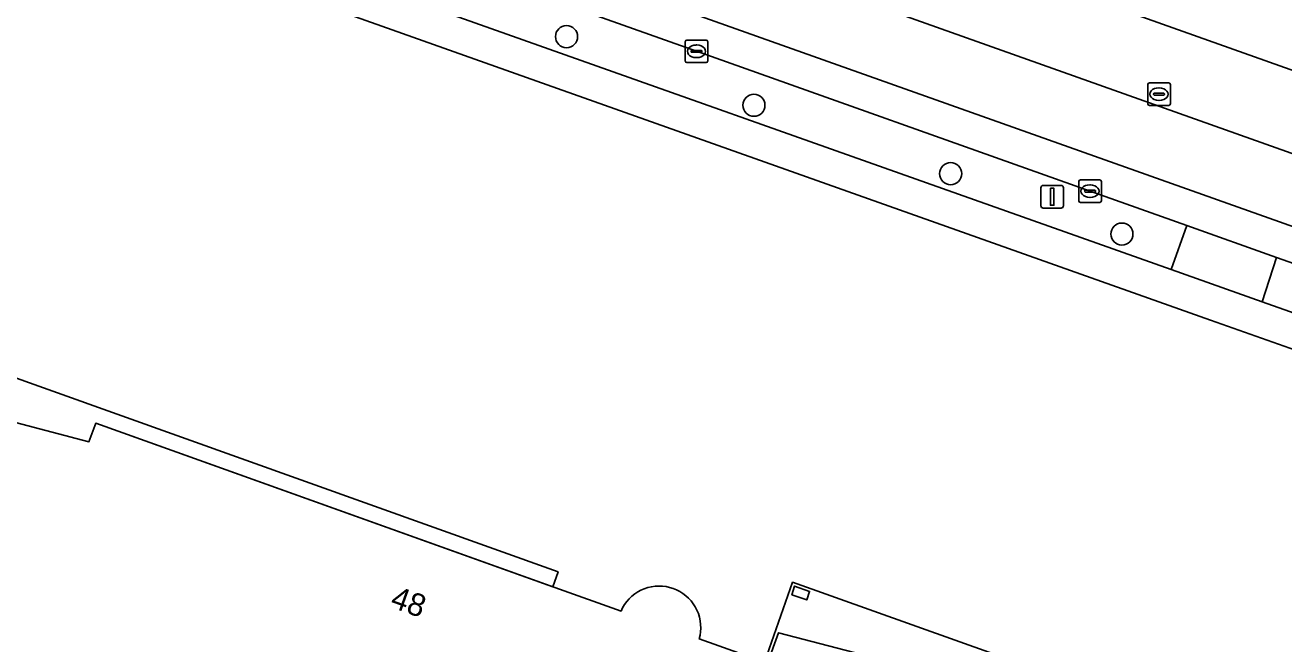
# Model space of a CAD drawing. Extents: x 155018 to 156648, y 383979 to 385733.
# Drawn here: x 155608.8 to 155664.5, y 385148 to 385175.4 of the extents above; entities that cross this region are included whole.
import ezdxf

# ---------------------------------------------------------------- set-up
doc = ezdxf.new("R2010")
doc.units = 0
for name, color, linetype in [('IMGEO_Berm_groen', 7, 'Continuous'), ('IMGEO_Boom', 7, 'Continuous'), ('IMGEO_Erf', 7, 'Continuous'), ('IMGEO_Kolk', 7, 'Continuous'), ('IMGEO_Lichtmast', 7, 'Continuous'), ('IMGEO_OVBaan_gesloten', 7, 'Continuous'), ('IMGEO_Pand', 7, 'Continuous'), ('IMGEO_Pand_nummerreeks', 7, 'Continuous'), ('IMGEO_Pand_overbouw', 7, 'Continuous'), ('IMGEO_Rijbaan_lokaal_gesloten', 7, 'Continuous'), ('IMGEO_Rijbaan_lokaal_open', 7, 'Continuous'), ('IMGEO_Rioolput', 7, 'Continuous'), ('IMGEO_Voetpad_open', 7, 'Continuous')]:
    doc.layers.add(name, color=color, linetype=linetype)

msp = doc.modelspace()

# ---------------------------------------------------------------- linework, layer by layer
at = {"layer": 'IMGEO_Berm_groen'}
for points in [[(155622.051, 385180.115), (155621.393, 385180.351), (155608.552, 385184.958), (155607.833, 385182.937), (155620.72, 385178.36), (155659.507, 385164.584), (155660.199, 385166.543), (155655.914, 385168.06), (155638.512, 385174.249)], [(155670.527, 385162.881), (155664.164, 385165.129), (155663.518, 385163.162), (155674.608, 385159.231), (155675.314, 385161.194)]]:
    msp.add_lwpolyline(points, close=True, dxfattribs=at)
at = {"layer": 'IMGEO_Boom'}
for centre in [(155632.764, 385174.898), (155641.05, 385171.862), (155649.75, 385168.833), (155657.321, 385166.158)]:
    msp.add_circle(centre, 0.489, dxfattribs=at)
at = {"layer": 'IMGEO_Erf'}
for points in [[(155694.342, 384956.978), (155694.915, 384958.585), (155709.077, 384998.076), (155709.767, 385000), (155717.522, 385021.627), (155721.797, 385033.581), (155723.78, 385039.191), (155749.439, 385111.623), (155754.279, 385125.284), (155751.396, 385130.416), (155717.596, 385142.395), (155670.014, 385159.249), (155661.245, 385162.355), (155620.236, 385176.93), (155602.298, 385183.305), (155601.269, 385183.671), (155551.448, 385201.401), (155546.604, 385198.733), (155542.42, 385187.249), (155529.708, 385151.464), (155526.702, 385143.011), (155526.061, 385141.208), (155524.297, 385136.458), (155523.434, 385136.779)], [(155603.798, 385159.032), (155611.644, 385156.964), (155611.949, 385157.788), (155632.25, 385150.519), (155635.175, 385149.475), (155635.246, 385149.621), (155635.33, 385149.761), (155635.426, 385149.892), (155635.533, 385150.015), (155635.651, 385150.127), (155635.778, 385150.229), (155635.913, 385150.319), (155636.056, 385150.396), (155636.205, 385150.461), (155636.36, 385150.512), (155636.518, 385150.55), (155636.679, 385150.573), (155636.841, 385150.582), (155637.004, 385150.577), (155637.166, 385150.557), (155637.325, 385150.523), (155637.48, 385150.475), (155637.631, 385150.414), (155637.775, 385150.339), (155637.913, 385150.252), (155638.042, 385150.153), (155638.162, 385150.044), (155638.272, 385149.923), (155638.371, 385149.794), (155638.458, 385149.657), (155638.532, 385149.512), (155638.593, 385149.361), (155638.641, 385149.206), (155638.675, 385149.047), (155638.695, 385148.885), (155638.7, 385148.723), (155638.691, 385148.56), (155638.668, 385148.399), (155638.63, 385148.241), (155641.652, 385147.163), (155642.139, 385148.511), (155656.815, 385144.691)]]:
    msp.add_lwpolyline(points, dxfattribs=at)
msp.add_lwpolyline([(155642.73, 385150.198), (155642.85, 385150.581), (155643.509, 385150.346), (155643.389, 385149.964)], close=True, dxfattribs=at)
at = {"layer": 'IMGEO_Kolk'}
for p, q in [((155638.011, 385173.822), (155638.011, 385174.674)), ((155638.086, 385174.748), (155638.938, 385174.748)), ((155638.27, 385174.242), (155638.27, 385174.254)), ((155638.313, 385174.291), (155638.711, 385174.291)), ((155638.499, 385174.528), (155638.524, 385174.528)), ((155638.754, 385174.254), (155638.754, 385174.242)), ((155639.012, 385174.674), (155639.012, 385173.822)), ((155638.938, 385173.748), (155638.086, 385173.748)), ((155638.708, 385174.205), (155638.31, 385174.205)), ((155638.522, 385173.968), (155638.497, 385173.968)), ((155655.413, 385167.633), (155655.413, 385168.485)), ((155655.488, 385168.559), (155656.34, 385168.559)), ((155655.715, 385168.102), (155656.113, 385168.102)), ((155655.901, 385168.339), (155655.926, 385168.339)), ((155656.414, 385168.485), (155656.414, 385167.633)), ((155656.34, 385167.559), (155655.488, 385167.559)), ((155655.672, 385168.053), (155655.672, 385168.065)), ((155656.11, 385168.016), (155655.712, 385168.016)), ((155655.924, 385167.779), (155655.899, 385167.779)), ((155656.156, 385168.065), (155656.156, 385168.053))]:
    msp.add_line(p, q, dxfattribs=at)
for points in [[(155638.011, 385173.822), (155638.011, 385174.674)], [(155638.086, 385174.748), (155638.938, 385174.748)], [(155639.012, 385174.674), (155639.012, 385173.822)], [(155638.938, 385173.748), (155638.086, 385173.748)], [(155655.413, 385167.633), (155655.413, 385168.485)], [(155655.488, 385168.559), (155656.34, 385168.559)], [(155656.414, 385168.485), (155656.414, 385167.633)], [(155656.34, 385167.559), (155655.488, 385167.559)]]:
    msp.add_lwpolyline(points, dxfattribs=at)
for centre, radius, start, end in [((155638.088, 385174.672), 0.0765, 91.552, 178.448), ((155638.088, 385174.672), 0.0765, 91.552, 178.448), ((155638.31, 385174.251), 0.0403, 85.8775, 175.7526), ((155638.307, 385174.241), 0.0366, 178.938, 274.7102), ((155638.711, 385174.248), 0.043, 264.8664, 352.4533), ((155638.715, 385174.253), 0.0386, 1.7309, 96.639), ((155638.936, 385174.672), 0.0765, 1.552, 88.448), ((155638.936, 385174.672), 0.0765, 1.552, 88.448), ((155638.088, 385173.824), 0.0765, 181.552, 268.448), ((155638.088, 385173.824), 0.0765, 181.552, 268.448), ((155638.936, 385173.824), 0.0765, 271.552, 358.448), ((155638.936, 385173.824), 0.0765, 271.552, 358.448), ((155655.49, 385168.483), 0.0765, 91.552, 178.448), ((155655.49, 385168.483), 0.0765, 91.552, 178.448), ((155655.712, 385168.062), 0.0403, 85.8775, 175.7526), ((155656.117, 385168.064), 0.0386, 1.7309, 96.639), ((155656.338, 385168.483), 0.0765, 1.552, 88.448), ((155656.338, 385168.483), 0.0765, 1.552, 88.448), ((155655.49, 385167.635), 0.0765, 181.552, 268.448), ((155655.49, 385167.635), 0.0765, 181.552, 268.448), ((155655.709, 385168.052), 0.0366, 178.938, 274.7102), ((155656.113, 385168.059), 0.043, 264.8664, 352.4533), ((155656.338, 385167.635), 0.0765, 271.552, 358.448), ((155656.338, 385167.635), 0.0765, 271.552, 358.448)]:
    msp.add_arc(centre, radius, start, end, dxfattribs=at)
for centre, major_axis, ratio, start_param, end_param in [((155638.498, 385174.248), (-0.387, 0.002), 0.722429, 4.712389, 7.853982), ((155638.523, 385174.248), (-0.39, 0.002), 0.717154, 1.570796, 4.712389), ((155655.9, 385168.059), (-0.387, 0.002), 0.722429, 4.712389, 7.853982), ((155655.925, 385168.059), (-0.39, 0.002), 0.717154, 1.570796, 4.712389)]:
    msp.add_ellipse(centre, major_axis=major_axis, ratio=ratio, start_param=start_param, end_param=end_param, dxfattribs=at)
at = {"layer": 'IMGEO_Lichtmast'}
for p, q in [((155653.744, 385167.412), (155653.744, 385168.212)), ((155653.744, 385168.212), (155653.744, 385167.412)), ((155653.844, 385168.312), (155654.634, 385168.312)), ((155654.634, 385168.312), (155653.844, 385168.312)), ((155654.734, 385168.212), (155654.734, 385167.412)), ((155654.734, 385167.412), (155654.734, 385168.212)), ((155654.634, 385167.312), (155653.844, 385167.312)), ((155653.844, 385167.312), (155654.634, 385167.312))]:
    msp.add_line(p, q, dxfattribs=at)
msp.add_lwpolyline([(155654.164, 385168.187), (155654.314, 385168.187), (155654.314, 385167.437), (155654.164, 385167.437), (155654.164, 385168.187)], dxfattribs=at)
for centre, start, end in [((155653.844, 385168.212), 90, 180), ((155653.844, 385168.212), 90, 180), ((155654.634, 385168.212), 0, 90), ((155654.634, 385168.212), 360, 90), ((155653.844, 385167.412), 180, 270), ((155653.844, 385167.412), 180, 270), ((155654.634, 385167.412), 270, 0), ((155654.634, 385167.412), 270, 0)]:
    msp.add_arc(centre, 0.1, start, end, dxfattribs=at)
at = {"layer": 'IMGEO_OVBaan_gesloten'}
msp.add_lwpolyline([(155744.054, 385145.242), (155731.549, 385149.692), (155687.304, 385165.428), (155623.968, 385187.963), (155622.855, 385184.672), (155686.135, 385162.154), (155740.672, 385142.775)], dxfattribs=at)
at = {"layer": 'IMGEO_Pand'}
msp.add_lwpolyline([(155656.815, 385144.691), (155642.139, 385148.511), (155641.652, 385147.163), (155638.63, 385148.241), (155638.668, 385148.399), (155638.691, 385148.56), (155638.7, 385148.723), (155638.695, 385148.885), (155638.675, 385149.047), (155638.641, 385149.206), (155638.593, 385149.361), (155638.532, 385149.512), (155638.458, 385149.657), (155638.371, 385149.794), (155638.272, 385149.923), (155638.162, 385150.044), (155638.042, 385150.153), (155637.913, 385150.252), (155637.775, 385150.339), (155637.631, 385150.414), (155637.48, 385150.475), (155637.325, 385150.523), (155637.166, 385150.557), (155637.004, 385150.577), (155636.841, 385150.582), (155636.679, 385150.573), (155636.518, 385150.55), (155636.36, 385150.512), (155636.205, 385150.461), (155636.056, 385150.396), (155635.913, 385150.319), (155635.778, 385150.229), (155635.651, 385150.127), (155635.533, 385150.015), (155635.426, 385149.892), (155635.33, 385149.761), (155635.246, 385149.621), (155635.175, 385149.475), (155632.25, 385150.519), (155611.949, 385157.788), (155611.644, 385156.964), (155603.798, 385159.032)], dxfattribs=at)
msp.add_lwpolyline([(155643.509, 385150.346), (155642.85, 385150.581), (155642.73, 385150.198), (155643.389, 385149.964)], close=True, dxfattribs=at)
at = {"layer": 'IMGEO_Pand_overbouw'}
for points in [[(155603.798, 385159.032), (155611.644, 385156.964), (155611.949, 385157.788), (155632.158, 385150.552), (155632.393, 385151.207), (155604.559, 385161.175)], [(155641.519, 385147.21), (155641.652, 385147.163), (155642.139, 385148.511), (155656.815, 385144.691), (155657.148, 385145.624), (155642.758, 385150.745)]]:
    msp.add_lwpolyline(points, close=True, dxfattribs=at)
at = {"layer": 'IMGEO_Rijbaan_lokaal_gesloten'}
for points in [[(155513.143, 385227.411), (155532.678, 385220.473), (155596.803, 385197.629), (155623.968, 385187.963), (155687.304, 385165.428), (155731.549, 385149.692), (155744.054, 385145.242)], [(155740.672, 385142.775), (155686.135, 385162.154), (155622.855, 385184.672), (155594.693, 385194.693), (155558.855, 385207.433), (155557.9, 385204.567), (155590.359, 385193.1), (155633.902, 385177.519), (155691.943, 385156.871), (155720.534, 385146.692), (155727.048, 385144.078), (155745.946, 385136.269), (155751.443, 385134.141), (155754.812, 385131.974), (155774.682, 385119.558)], [(155557.428, 385203.169), (155565.162, 385200.403), (155583.484, 385193.878), (155588.963, 385191.911), (155595.087, 385189.748), (155601.847, 385187.323), (155602.751, 385187.014), (155608.552, 385184.958), (155621.393, 385180.351), (155622.051, 385180.115), (155638.512, 385174.249), (155655.914, 385168.06), (155660.199, 385166.543), (155664.164, 385165.129), (155670.527, 385162.881), (155675.314, 385161.194), (155681.587, 385158.97), (155687.966, 385156.717), (155706.283, 385150.22), (155718.777, 385145.763), (155720.639, 385145.036), (155724.567, 385143.456), (155735.159, 385139.119), (155750.165, 385133.021)], [(155774.682, 385119.558), (155754.812, 385131.974), (155751.443, 385134.141), (155745.946, 385136.269), (155727.048, 385144.078), (155720.534, 385146.692), (155691.943, 385156.871), (155633.902, 385177.519), (155590.359, 385193.1)]]:
    msp.add_lwpolyline(points, dxfattribs=at)
at = {"layer": 'IMGEO_Rijbaan_lokaal_open'}
msp.add_lwpolyline([(155664.164, 385165.129), (155660.199, 385166.543), (155659.507, 385164.584), (155663.518, 385163.162)], close=True, dxfattribs=at)
at = {"layer": 'IMGEO_Rioolput'}
for p, q in [((155658.463, 385171.926), (155658.463, 385172.778)), ((155658.538, 385172.852), (155659.39, 385172.852)), ((155658.951, 385172.632), (155658.976, 385172.632)), ((155659.464, 385172.778), (155659.464, 385171.926)), ((155658.722, 385172.346), (155658.722, 385172.358)), ((155659.16, 385172.309), (155658.762, 385172.309)), ((155658.765, 385172.395), (155659.163, 385172.395)), ((155658.974, 385172.072), (155658.949, 385172.072)), ((155659.206, 385172.358), (155659.206, 385172.346)), ((155659.39, 385171.852), (155658.538, 385171.852))]:
    msp.add_line(p, q, dxfattribs=at)
for points in [[(155658.463, 385171.926), (155658.463, 385172.778)], [(155658.538, 385172.852), (155659.39, 385172.852)], [(155659.464, 385172.778), (155659.464, 385171.926)], [(155659.39, 385171.852), (155658.538, 385171.852)]]:
    msp.add_lwpolyline(points, dxfattribs=at)
for centre, radius, start, end in [((155658.54, 385172.776), 0.0765, 91.552, 178.448), ((155658.54, 385172.776), 0.0765, 91.552, 178.448), ((155659.388, 385172.776), 0.0765, 1.552, 88.448), ((155659.388, 385172.776), 0.0765, 1.552, 88.448), ((155658.762, 385172.355), 0.0403, 85.8775, 175.7526), ((155658.759, 385172.345), 0.0366, 178.938, 274.7102), ((155659.163, 385172.352), 0.043, 264.8664, 352.4533), ((155659.167, 385172.357), 0.0386, 1.7309, 96.639), ((155658.54, 385171.928), 0.0765, 181.552, 268.448), ((155658.54, 385171.928), 0.0765, 181.552, 268.448), ((155659.388, 385171.928), 0.0765, 271.552, 358.448), ((155659.388, 385171.928), 0.0765, 271.552, 358.448)]:
    msp.add_arc(centre, radius, start, end, dxfattribs=at)
for centre, major_axis, ratio, start_param, end_param in [((155658.95, 385172.352), (-0.387, 0.002), 0.722429, 4.712389, 7.853982), ((155658.975, 385172.352), (-0.39, 0.002), 0.717154, 1.570796, 4.712389)]:
    msp.add_ellipse(centre, major_axis=major_axis, ratio=ratio, start_param=start_param, end_param=end_param, dxfattribs=at)
at = {"layer": 'IMGEO_Voetpad_open'}
for points in [[(155547.935, 385202.675), (155551.448, 385201.401), (155601.269, 385183.671), (155602.298, 385183.305), (155620.236, 385176.93), (155661.245, 385162.355), (155670.014, 385159.249), (155717.596, 385142.395), (155751.396, 385130.416), (155755.697, 385127.53)], [(155750.165, 385133.021), (155735.159, 385139.119), (155734.695, 385137.951), (155718.142, 385143.8), (155680.975, 385156.975), (155674.608, 385159.231), (155663.518, 385163.162), (155659.507, 385164.584), (155620.72, 385178.36)]]:
    msp.add_lwpolyline(points, dxfattribs=at)

# ---------------------------------------------------------------- texts
at = {"layer": 'IMGEO_Pand_nummerreeks'}
msp.add_text('48', height=1, rotation=340.3189, dxfattribs=at).set_placement((155624.921, 385149.664))

doc.saveas('drawing.dxf')
